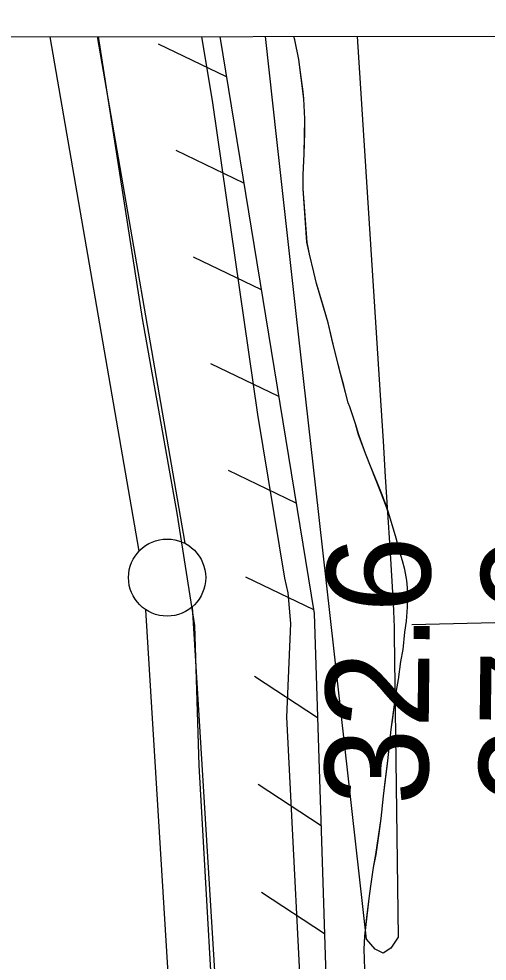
# Model space of a CAD drawing. Extents: x 3297716 to 3335574, y 688621 to 713991.
# Drawn here: x 3321965 to 3322269, y 711606 to 712216 of the extents above; entities that cross this region are included whole.
import ezdxf

# ---------------------------------------------------------------- set-up
doc = ezdxf.new("R2010")
doc.units = 0
for name, color, linetype in [('V-FLOD-BASE', 7, 'Continuous'), ('V-GRID-FRAM', 7, 'Continuous'), ('V-LEVE-TOET', 7, 'Continuous'), ('V-RIVR-RANG', 7, 'Continuous'), ('V-RRAP-FSHR', 7, 'Continuous'), ('V-SITE-VEGE', 7, 'Continuous'), ('V-SURV-LINE', 7, 'Continuous'), ('V-TOPO-MINR', 7, 'Continuous'), ('V-UTIL-LINE', 7, 'Continuous'), ('V-WETL-SWMP', 7, 'Continuous')]:
    doc.layers.add(name, color=color, linetype=linetype)

msp = doc.modelspace()

# ---------------------------------------------------------------- linework, layer by layer
at = {"layer": 'V-FLOD-BASE'}
msp.add_lwpolyline([(3322173.8, 710147.46), (3322168.14, 710235.04), (3322158.09, 710392.54), (3322147.19, 710578.1), (3322135.62, 710796.29), (3322121.96, 711010.65), (3322113.69, 711196.76), (3322104.48, 711326.19), (3322094.75, 711508.45), (3322082.12, 711732.55), (3322079.19, 711823.27), (3322067.74, 711896.08), (3322045.35, 712022.13), (3322016.88, 712204.76)], dxfattribs=at)
at = {"layer": 'V-GRID-FRAM'}
msp.add_lwpolyline([(3301838.48, 712184.22), (3333346.19, 712216.3), (3333372.64, 694031.53), (3301849.06, 693999.43), (3301838.48, 712184.22)], dxfattribs=at)
at = {"layer": 'V-LEVE-TOET'}
msp.add_lwpolyline([(3322376.74, 710177.02), (3322247.02, 710175.78), (3322239.32, 710177.03), (3322234.91, 710180.41), (3322233.62, 710194.72), (3322228.01, 710263.66), (3322222.16, 710332.36), (3322221.89, 710446.18), (3322211.31, 710601.54), (3322199.09, 710778.04), (3322190.6, 710923.39), (3322181.96, 711065.04), (3322173.75, 711186.22), (3322162.57, 711342.22), (3322150.8, 711529.85), (3322139, 711763.97), (3322141.4, 711824.61), (3322139.71, 711844.51), (3322137.61, 711853.89), (3322120.12, 711959.94), (3322090.94, 712161.89), (3322083.69, 712204.83)], dxfattribs=at)
at = {"layer": 'V-RRAP-FSHR'}
for p, q in [((3322099.79, 712178.83), (3322055.79, 712200)), ((3322111.1, 712109.74), (3322067.1, 712130.92)), ((3322122.41, 712040.67), (3322078.41, 712061.84)), ((3322133.72, 711971.58), (3322089.72, 711992.76)), ((3322145.03, 711902.5), (3322101.03, 711923.68)), ((3322156.34, 711833.42), (3322112.34, 711854.6)), ((3322158.88, 711763.49), (3322118.01, 711790.2)), ((3322161.12, 711693.53), (3322120.25, 711720.24)), ((3322163.35, 711623.56), (3322122.48, 711650.28))]:
    msp.add_line(p, q, dxfattribs=at)
msp.add_lwpolyline([(3322095.53, 712204.84), (3322156.72, 711831.1), (3322177.3, 711187.24), (3322226.73, 710583.2), (3322263.17, 710198)], dxfattribs=at)
msp.add_lwpolyline([(3322095.53, 712204.84), (3322156.72, 711831.1), (3322177.3, 711187.24), (3322226.73, 710583.2), (3322263.17, 710198)], dxfattribs=at)
at = {"layer": 'V-SITE-VEGE'}
for p, q in [((3322143.45, 712204.89), (3322313.98, 712205.07)), ((3322144, 712202.62), (3322143.45, 712204.89)), ((3322146.6, 712189.89), (3322144, 712202.62)), ((3322149.89, 712164.51), (3322146.6, 712189.89)), ((3322150.58, 712151.62), (3322149.89, 712164.51)), ((3322150.16, 712128.76), (3322150.58, 712151.62)), ((3322149.39, 712115.21), (3322150.16, 712128.76)), ((3322149.51, 712106.15), (3322149.39, 712115.21)), ((3322151.96, 712071.51), (3322149.51, 712106.15)), ((3322153.57, 712063.83), (3322151.96, 712071.51)), ((3322156.45, 712052.28), (3322153.57, 712063.83)), ((3322158.06, 712044.83), (3322156.45, 712052.28)), ((3322165.64, 712019.28), (3322158.06, 712044.83)), ((3322169.73, 712001.96), (3322165.64, 712019.28)), ((3322173.65, 711986.56), (3322169.73, 712001.96)), ((3322176.98, 711974.28), (3322173.65, 711986.56)), ((3322178.62, 711967.54), (3322176.98, 711974.28)), ((3322179.71, 711964.88), (3322178.62, 711967.54)), ((3322183.33, 711954.02), (3322179.71, 711964.88)), ((3322185.43, 711946.79), (3322183.33, 711954.02)), ((3322189.96, 711934.7), (3322185.43, 711946.79)), ((3322200.15, 711909.04), (3322189.96, 711934.7)), ((3322203.6, 711899.86), (3322200.15, 711909.04)), ((3322205.53, 711894.3), (3322203.6, 711899.86)), ((3322209.73, 711879.84), (3322205.53, 711894.3)), ((3322212.23, 711870.69), (3322209.73, 711879.84)), ((3322213.92, 711865.14), (3322212.23, 711870.69)), ((3322215.37, 711859.6), (3322213.92, 711865.14)), ((3322216.75, 711852.41), (3322215.37, 711859.6)), ((3322217.04, 711847.63), (3322216.75, 711852.41)), ((3322217.24, 711840.47), (3322217.04, 711847.63)), ((3322217.03, 711835.24), (3322217.24, 711840.47)), ((3322216.43, 711825.97), (3322217.03, 711835.24)), ((3322215.44, 711818.86), (3322216.43, 711825.97)), ((3322214.28, 711807.71), (3322215.44, 711818.86)), ((3322212.79, 711799.91), (3322214.28, 711807.71)), ((3322211.38, 711788.29), (3322212.79, 711799.91)), ((3322209.91, 711781.2), (3322211.38, 711788.29)), ((3322208.53, 711770.3), (3322209.91, 711781.2)), ((3322206.53, 711755.84), (3322208.53, 711770.3)), ((3322204.31, 711735.68), (3322206.53, 711755.84)), ((3322201.5, 711712.68), (3322204.31, 711735.68)), ((3322199.98, 711698.2), (3322201.5, 711712.68)), ((3322196.69, 711674.98), (3322199.98, 711698.2)), ((3322195.17, 711666.47), (3322196.69, 711674.98)), ((3322193.26, 711654.39), (3322195.17, 711666.47)), ((3322192.23, 711646.33), (3322193.26, 711654.39)), ((3322189.37, 711621.9), (3322192.23, 711646.33)), ((3322189.04, 711613.58), (3322189.37, 711621.9)), ((3322189.49, 711600.69), (3322189.04, 711613.58))]:
    msp.add_line(p, q, dxfattribs=at)
at = {"layer": 'V-SURV-LINE'}
for points in [[(3322043.1, 711871.43), (3321985.55, 712204.73)], [(3322015.99, 712204.76), (3322072.67, 711876.53)], [(3322148.13, 710196.09), (3322047.54, 711833.45)], [(3322077.48, 711835.27), (3322178.07, 710197.92)]]:
    msp.add_lwpolyline(points, dxfattribs=at)
msp.add_circle((3322061.28, 711854.3), 25, dxfattribs=at)
at = {"layer": 'V-TOPO-MINR'}
msp.add_lwpolyline([(3322184.54, 712204.93), (3322199.84, 711965.75), (3322201.3, 711942.69), (3322202.75, 711919.63), (3322204.17, 711896.57), (3322205.58, 711873.5), (3322207.76, 711837.6), (3322208.03, 711832.49), (3322208.25, 711827.37), (3322208.41, 711822.25), (3322208.51, 711817.13), (3322211.05, 711621.26), (3322206.38, 711614.14), (3322201.46, 711610.91), (3322196.17, 711613.51), (3322190.65, 711619.98), (3322157.69, 711912.55), (3322145.06, 712025.3), (3322132.51, 712138.05), (3322125.16, 712204.87)], dxfattribs=at)
at = {"layer": 'V-UTIL-LINE'}
msp.add_line((3322219.98, 711823.9), (3325517.12, 711906.67), dxfattribs=at)
at = {"layer": 'V-WETL-SWMP'}
for p, q in [((3322143.51, 712204.89), (3322314.01, 712205.07)), ((3322144.07, 712202.6), (3322143.51, 712204.89)), ((3322146.67, 712189.88), (3322144.07, 712202.6)), ((3322147.78, 712181.73), (3322146.67, 712189.88)), ((3322149.42, 712169.04), (3322147.78, 712181.73)), ((3322149.96, 712164.49), (3322149.42, 712169.04)), ((3322150.64, 712151.6), (3322149.96, 712164.49)), ((3322150.52, 712142.55), (3322150.64, 712151.6)), ((3322150.22, 712128.75), (3322150.52, 712142.55)), ((3322149.45, 712115.2), (3322150.22, 712128.75)), ((3322149.57, 712106.14), (3322149.45, 712115.2)), ((3322152.02, 712071.5), (3322149.57, 712106.14)), ((3322153.63, 712063.81), (3322152.02, 712071.5)), ((3322156.51, 712052.26), (3322153.63, 712063.81)), ((3322158.12, 712044.81), (3322156.51, 712052.26)), ((3322161.49, 712033.48), (3322158.12, 712044.81)), ((3322165.69, 712019.26), (3322161.49, 712033.48)), ((3322168.14, 712008.92), (3322165.69, 712019.26)), ((3322169.78, 712001.95), (3322168.14, 712008.92)), ((3322172.26, 711992.32), (3322169.78, 712001.95)), ((3322173.7, 711986.55), (3322172.26, 711992.32)), ((3322175.78, 711978.84), (3322173.7, 711986.55)), ((3322177.03, 711974.27), (3322175.78, 711978.84)), ((3322178.67, 711967.53), (3322177.03, 711974.27)), ((3322179.75, 711964.87), (3322178.67, 711967.53)), ((3322180.82, 711961.73), (3322179.75, 711964.87)), ((3322183.38, 711954.01), (3322180.82, 711961.73)), ((3322185.48, 711946.78), (3322183.38, 711954.01)), ((3322190, 711934.69), (3322185.48, 711946.78)), ((3322193.25, 711926.46), (3322190, 711934.69)), ((3322197.59, 711915.57), (3322193.25, 711926.46)), ((3322200.19, 711909.03), (3322197.59, 711915.57)), ((3322203.64, 711899.85), (3322200.19, 711909.03)), ((3322205.57, 711894.29), (3322203.64, 711899.85)), ((3322208.08, 711885.62), (3322205.57, 711894.29)), ((3322209.76, 711879.83), (3322208.08, 711885.62)), ((3322212.26, 711870.68), (3322209.76, 711879.83)), ((3322213.95, 711865.14), (3322212.26, 711870.68)), ((3322215.4, 711859.6), (3322213.95, 711865.14)), ((3322216.78, 711852.4), (3322215.4, 711859.6)), ((3322217.07, 711847.62), (3322216.78, 711852.4)), ((3322217.27, 711840.47), (3322217.07, 711847.62)), ((3322217.06, 711835.23), (3322217.27, 711840.47)), ((3322216.46, 711825.97), (3322217.06, 711835.23)), ((3322215.47, 711818.86), (3322216.46, 711825.97)), ((3322214.32, 711807.7), (3322215.47, 711818.86)), ((3322212.82, 711799.9), (3322214.32, 711807.7)), ((3322211.41, 711788.28), (3322212.82, 711799.9)), ((3322209.94, 711781.19), (3322211.41, 711788.28)), ((3322208.56, 711770.29), (3322209.94, 711781.19)), ((3322207.57, 711763.18), (3322208.56, 711770.29)), ((3322206.56, 711755.83), (3322207.57, 711763.18)), ((3322204.74, 711739.7), (3322206.56, 711755.83)), ((3322204.34, 711735.67), (3322204.74, 711739.7)), ((3322202.61, 711721.92), (3322204.34, 711735.67)), ((3322201.53, 711712.67), (3322202.61, 711721.92)), ((3322200.01, 711698.2), (3322201.53, 711712.67)), ((3322198.68, 711688.48), (3322200.01, 711698.2)), ((3322196.72, 711674.98), (3322198.68, 711688.48)), ((3322195.19, 711666.46), (3322196.72, 711674.98)), ((3322193.29, 711654.38), (3322195.19, 711666.46)), ((3322192.26, 711646.32), (3322193.29, 711654.38)), ((3322190.82, 711633.99), (3322192.26, 711646.32)), ((3322189.39, 711621.9), (3322190.82, 711633.99)), ((3322189.07, 711613.57), (3322189.39, 711621.9)), ((3322189.51, 711600.69), (3322189.07, 711613.57))]:
    msp.add_line(p, q, dxfattribs=at)

# ---------------------------------------------------------------- texts
at = {"layer": 'V-RIVR-RANG'}
for s, p in [('32.6', (3322230.32, 711706.55)), ('27.9', (3322330.34, 711707.29))]:
    msp.add_text(s, height=67, rotation=89.37833, dxfattribs=at).set_placement(p)

doc.saveas('drawing.dxf')
